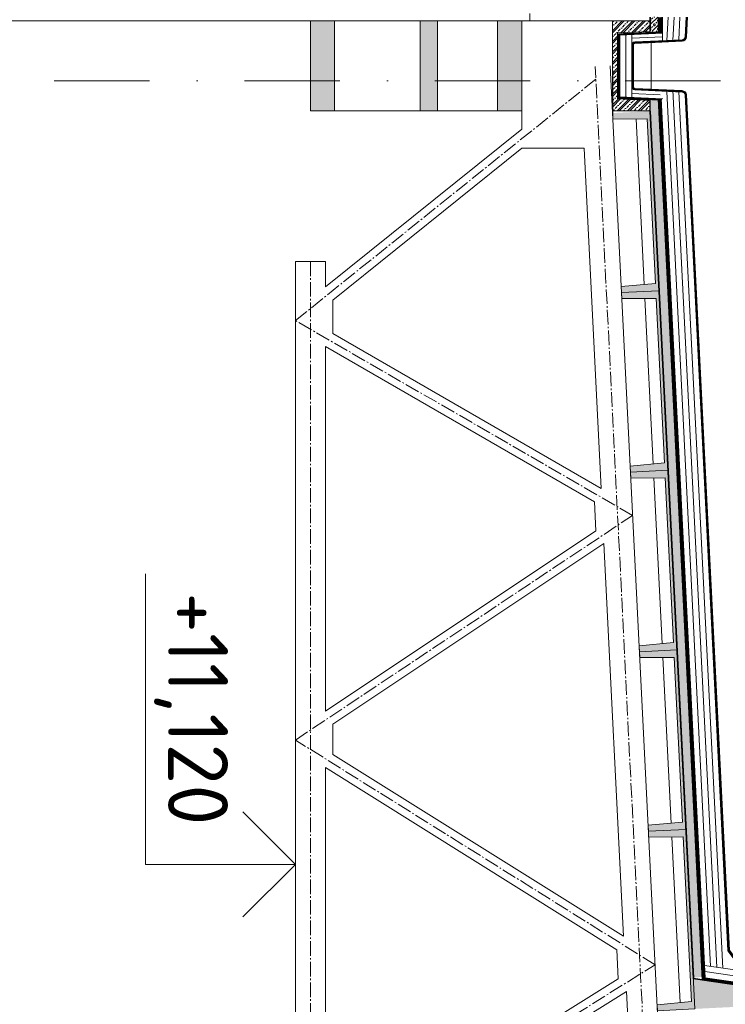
# Model space of a CAD drawing. Header units: millimetres. Extents: x -916886 to 3713765, y -2985421 to 1675785.
# Tile 62 of 656: x -47650 to -42941, y 75136 to 81709. Entities that reach past the tile are written whole.
import ezdxf
from ezdxf.enums import TextEntityAlignment as Align

# ---------------------------------------------------------------- set-up
doc = ezdxf.new("R2010")
doc.units = ezdxf.units.MM
for name, pattern in [('AM_DIN_G_W050', [13.75, 9.75, -1.5, 1, -1.5]), ('CARKOVANA', [5, 3, -2]), ('CENTERX2', [101.6, 63.5, -12.7, 12.7, -12.7]), ('DASHDOT', [25.4, 12.7, -6.35, 0, -6.35])]:
    doc.linetypes.add(name, pattern=pattern)
for name, color, linetype, lineweight in [('A99_N_kce-pohl', 1, 'Continuous', 9), ('A99_N_kce-rez-ten', 1, 'Continuous', 9), ('A99_N_koty-200-vysk', 6, 'Continuous', 9), ('A99_N_sraf', 252, 'Continuous', 0), ('A99_S_kce-pohl', 7, 'Continuous', 5), ('A99_S_kce-rez-sil', 7, 'Continuous', 15), ('A99_S_kce-rez-ten', 7, 'Continuous', 9), ('A99_S_osy', 1, 'CENTERX2', 5), ('A99_S_sraf', 252, 'Continuous', 9)]:
    doc.layers.add(name, color=color, linetype=linetype, lineweight=lineweight)
doc.styles.add('A99_kota', font='isocpeur.ttf', dxfattribs={"height": 2})
doc.linetypes.add('IZOLACE', pattern='A,0.00254,-2.54,[134,ltypeshp.shx,S=2.54,R=0,X=-2.54,Y=0],-5.08,[134,ltypeshp.shx,S=2.54,R=180,X=2.54,Y=0],-2.54', length=10.16254)
pattern_1 = [(225, (245890, 689050), (35.355339, -35.355339), []), (225, (245875.86, 689050), (35.355339, -35.355339), []), (225, (245847.574, 689050), (21.2132034, -49.4974747), [20, -10, 0, -10])]

# ---------------------------------------------------------------- blocks, each defined once
blk = doc.blocks.new('*U30')
at = {"color": 0, "linetype": 'ByBlock', "lineweight": -2}
blk.add_line((-3, 0), (7, 0), dxfattribs=at)
for points in [[(-1.75, -1.75), (0, 0), (1.75, -1.75)], [(0, 0), (0, -5), (0, -5), (9.7, -5)]]:
    blk.add_lwpolyline(points, dxfattribs=at)
at = {"color": 0, "linetype": 'ByBlock', "lineweight": -2, "style": 'A99_kota'}
for tag, p in [('VYSKA', (9.2, -2.25)), ('POPIS', (9.2, -5.5))]:
    blk.add_attdef(tag, text='', height=2, dxfattribs=at).set_placement(p, align=Align.TOP_RIGHT)

msp = doc.modelspace()

# ---------------------------------------------------------------- hatches: boundary and pattern name
at = {"layer": 'A99_S_sraf', "linetype": 'Continuous', "lineweight": 0, "ltscale": 0.5}
h = msp.add_hatch(color=256, dxfattribs=at)
h.dxf.hatch_style = 1
h.paths.add_polyline_path([(-45710, 81700), (-45710, 81100), (-45549.1, 81100), (-45549.1, 81700)])
h = msp.add_hatch(color=256, dxfattribs=at)
h.dxf.hatch_style = 1
h.paths.add_polyline_path([(-44977.5, 81700), (-44977.5, 81100), (-44862.5, 81100), (-44862.5, 81700)])
h = msp.add_hatch(color=256, dxfattribs=at)
h.dxf.hatch_style = 1
h.paths.add_polyline_path([(-44460.9, 81700), (-44460.9, 81100), (-44300, 81100), (-44300, 81700)])
at = {"layer": 'A99_S_sraf', "lineweight": 0, "transparency": 33554687}
h = msp.add_hatch(dxfattribs=at)
h.set_pattern_fill('ZELEZOBETON', scale=10, angle=180)
h.set_pattern_definition(pattern_1)
h.paths.add_polyline_path([(-43695, 81400), (-43660, 81400), (-43660, 81620), (-43445, 81630), (-43445, 81700), (-43695, 81700)])
h.paths.add_polyline_path([(-43695, 81100), (-43445, 81100), (-43445, 81170), (-43660, 81180), (-43660, 81400), (-43695, 81400)])
h = msp.add_hatch(dxfattribs=at)
h.set_pattern_fill('ZELEZOBETON', scale=10, angle=180)
h.set_pattern_definition(pattern_1)
h.paths.add_polyline_path([(-43695, 81400), (-43660, 81400), (-43660, 81620), (-43445, 81630), (-43445, 81700), (-43695, 81700)])
h.paths.add_polyline_path([(-43695, 81100), (-43445, 81100), (-43445, 81170), (-43660, 81180), (-43660, 81400), (-43695, 81400)])
at = {"layer": 'A99_S_sraf', "linetype": 'Continuous', "lineweight": 0, "ltscale": 2, "transparency": 33554562}
h = msp.add_hatch(dxfattribs=at)
h.set_pattern_fill('BETON-LEHKY', scale=10, angle=180, style=0)
h.set_pattern_definition([(225, (194700.858, 163350), (28.284271, -28.284271), []), (180, (194655.79, 163336.75), (-28.2842712, -28.2842712), [5, -51.5685425]), (225, (194650.79, 163336.75), (28.284271, -28.284271), [5, -35]), (270, (194647.254, 163333.216), (28.2842712, -28.2842712), [5, -51.5685425]), (315, (194647.254, 163328.216), (28.284271, 28.284271), [5, -35]), (180, (194655.79, 163324.68), (-28.2842712, -28.2842712), [5, -51.5685425]), (225, (194659.325, 163328.216), (28.284271, -28.284271), [5, -35]), (270, (194659.325, 163333.216), (28.2842712, -28.2842712), [5, -51.5685425]), (315, (194655.79, 163336.75), (28.284271, 28.284271), [5, -35]), (225, (194642.683, 163320.11), (28.284271, -28.284271), [10, -30])])
h.paths.add_polyline_path([(-43439.6, 81725), (-43390.1, 81725), (-43390.1, 81630), (-43439.6, 81630)])
h = msp.add_hatch(dxfattribs=at)
h.set_pattern_fill('BETON-LEHKY', scale=10, angle=180)
h.set_pattern_definition([(317.86, (-43433.888, 117734.24), (26.837778, 29.660305), []), (272.86, (-43418.407, 117689.89), (29.660305, -26.837778), [5, -51.568542]), (317.86, (-43418.157, 117684.896), (26.837778, 29.660305), [5, -35]), (2.86, (-43414.45, 117681.542), (26.837778, 29.660305), [5, -51.568543]), (47.86, (-43409.456, 117681.79), (-29.660305, 26.837778), [5, -35]), (272.86, (-43406.35, 117690.492), (29.660305, -26.837778), [5, -51.568542]), (317.86, (-43410.06, 117693.847), (26.837778, 29.660305), [5, -35]), (2.86, (-43415.052, 117693.598), (26.837778, 29.660305), [5, -51.568543]), (47.86, (-43418.407, 117689.89), (-29.660305, 26.837778), [5, -35]), (317.86, (-43401.13, 117677.63), (26.837778, 29.660305), [10, -30])])
h.paths.add_polyline_path([(-43388.6, 81180.8), (-43095.8, 75318.1), (-43150.7, 75315.3), (-43443.6, 81178)])
at = {"layer": 'A99_S_sraf', "lineweight": 0, "transparency": 33554687}
h = msp.add_hatch(dxfattribs=at)
h.set_pattern_fill('ZELEZOBETON', scale=10, angle=180)
h.set_pattern_definition([(315, (-46720, 146260), (35.35534, 35.35534), []), (315, (-46720, 146245.86), (35.35534, 35.35534), []), (315, (-46720, 146217.574), (49.497475, 21.213203), [20, -10, 0, -10])])
h.paths.add_polyline_path([(-43444.6, 81097.9), (-43505.5, 81094.8), (-43643.1, 81088), (-43694.3, 81085.4), (-43692.3, 81045.4), (-43462.1, 81046.9), (-43407.2, 79948.3), (-43636.4, 79926.8), (-43632.4, 79846.9), (-43402.2, 79848.4), (-43347.3, 78749.8), (-43576.4, 78728.3), (-43572.4, 78648.4), (-43342.3, 78649.9), (-43287.4, 77551.3), (-43516.5, 77529.8), (-43512.5, 77449.9), (-43282.4, 77451.4), (-43227.6, 76352.8), (-43456.8, 76331.3), (-43452.6, 76251.4), (-43222.6, 76252.9), (-43167.7, 75154.3), (-43396.6, 75132.8), (-43394.6, 75092.9), (-42585.9, 75133.3), (-42590.4, 75223.2), (-43155.2, 75305.1)])

# ---------------------------------------------------------------- linework, layer by layer
at = {"layer": 'A99_N_kce-pohl', "color": 7, "linetype": 'Continuous', "lineweight": 0}
for points in [[(-43390.1, 81625), (-43390.1, 81725)], [(-43583.9, 81618.5), (-43655, 81615.2), (-43385.3, 81627.8)]]:
    msp.add_lwpolyline(points, dxfattribs=at)
at = {"layer": 'A99_N_kce-pohl', "color": 7, "lineweight": 0}
msp.add_lwpolyline([(-43079.6, 75395.2), (-42600.5, 75325.7)], dxfattribs=at)
at = {"layer": 'A99_N_kce-rez-ten', "color": 7, "linetype": 'CARKOVANA', "lineweight": 0, "ltscale": 15, "const_width": 5}
for points in [[(-43562.5, 81400), (-43562.5, 81540.3, -0.400665), (-43545.8, 81557.7), (-43228.6, 81572.5, 0.386254), (-43207.2, 81593.8), (-43200.6, 81725)], [(-43557.5, 81400), (-43557.5, 81540.3, -0.400665), (-43545.6, 81552.7), (-43228.4, 81567.5, 0.386254), (-43202.2, 81593.6), (-43195.6, 81725)], [(-43562.5, 81400), (-43562.5, 81259.7, 0.400665), (-43545.8, 81242.3), (-43228.6, 81227.5, -0.386254), (-43207.2, 81206.2), (-42921.8, 75494), (-42820.1, 75360), (-42599.8, 75328.1), (-42422.5, 75249.1), (-42422.5, 75142.5)], [(-43557.5, 81400), (-43557.5, 81259.7, 0.400665), (-43545.6, 81247.3), (-43228.4, 81232.5, -0.386254), (-43202.2, 81206.4), (-42916.9, 75495.8), (-42817.4, 75364.7), (-42598.4, 75332.9), (-42417.5, 75252.4), (-42417.5, 75142.5)]]:
    msp.add_lwpolyline(points, format="xyb", dxfattribs=at)
at = {"layer": 'A99_N_kce-rez-ten', "color": 7, "linetype": 'Continuous', "lineweight": 0, "ltscale": 0.5}
for points in [[(-43565, 81400), (-43565, 81540.3, -0.400665), (-43545.9, 81560.2), (-43228.7, 81575, 0.386254), (-43209.7, 81594), (-43203.1, 81725)], [(-43560, 81400), (-43560, 81540.3, -0.400665), (-43545.7, 81555.2), (-43228.5, 81570, 0.386254), (-43204.7, 81593.7), (-43198.1, 81725)], [(-43555, 81400), (-43555, 81540.3, -0.400665), (-43545.5, 81550.2), (-43228.3, 81565, 0.386254), (-43199.7, 81593.5), (-43193.1, 81725)], [(-43565, 81400), (-43565, 81259.7, 0.400665), (-43545.9, 81239.8), (-43228.7, 81225, -0.386254), (-43209.7, 81206), (-42924.3, 75493.1), (-42821.5, 75357.7), (-42600.5, 75325.7), (-42425, 75247.5), (-42425, 75142.5)], [(-43560, 81400), (-43560, 81259.7, 0.400665), (-43545.7, 81244.8), (-43228.5, 81230, -0.386254), (-43204.7, 81206.3), (-42919.4, 75494.9), (-42818.7, 75362.4), (-42599.1, 75330.5), (-42420, 75250.7), (-42420, 75142.5)], [(-43555, 81400), (-43555, 81259.7, 0.400665), (-43545.5, 81249.8), (-43228.3, 81235, -0.386254), (-43199.7, 81206.5), (-42914.4, 75496.7), (-42816, 75367), (-42597.7, 75335.3), (-42415, 75254), (-42415, 75142.5)]]:
    msp.add_lwpolyline(points, format="xyb", dxfattribs=at)
at = {"layer": 'A99_N_kce-rez-ten', "color": 7, "linetype": 'CARKOVANA', "lineweight": 5, "ltscale": 15, "const_width": 10}
msp.add_lwpolyline([(-43365.2, 81725), (-43364.9, 81618.7)], dxfattribs=at)
at = {"layer": 'A99_N_kce-rez-ten', "color": 7, "linetype": 'Continuous', "lineweight": 0}
for points in [[(-43370.1, 81618.5), (-43370.1, 81725)], [(-43360.2, 81725), (-43359.9, 81568.7)], [(-43370.1, 81628.5), (-43655, 81615.2), (-43655, 81400)], [(-43358.6, 81619), (-43645, 81605.7), (-43645, 81400)], [(-43565, 81610), (-43565, 81190)], [(-43388.2, 81172.4), (-43655, 81184.8), (-43655, 81400)], [(-43358.6, 81181), (-43645, 81194.3), (-43645, 81400)], [(-43583.9, 81181.5), (-43655, 81184.8), (-43385.3, 81172.2)], [(-42425, 75142.5), (-42425, 75247.5), (-42600.5, 75325.7), (-42821.5, 75357.7), (-42924.3, 75493.1), (-43207.7, 81166.1)], [(-42420, 75142.5), (-42420, 75250.7), (-42599.1, 75330.5), (-42818.7, 75362.4), (-42919.4, 75494.9), (-43202.7, 81166.4)]]:
    msp.add_lwpolyline(points, dxfattribs=at)
at = {"layer": 'A99_N_kce-rez-ten', "color": 7, "lineweight": 0}
for points in [[(-43290.9, 81572.1), (-43283.2, 81725)], [(-43291.4, 81237.9), (-42998.9, 75383.5)]]:
    msp.add_lwpolyline(points, dxfattribs=at)
at = {"layer": 'A99_N_kce-rez-ten', "color": 7, "linetype": 'CARKOVANA', "lineweight": 0, "ltscale": 15, "const_width": 10}
for points in [[(-43363.4, 81623.8), (-43650, 81610.5), (-43650, 81400)], [(-43363.4, 81176.2), (-43650, 81189.5), (-43650, 81400)]]:
    msp.add_lwpolyline(points, dxfattribs=at)
at = {"layer": 'A99_N_kce-rez-ten', "linetype": 'Continuous', "lineweight": 0}
msp.add_lwpolyline([(-43435, 81555.4), (-43435, 81244.6)], dxfattribs=at)
at = {"layer": 'A99_N_sraf', "color": 7, "linetype": 'IZOLACE', "ltscale": 3.8}
for points in [[(-43331, 81570.2), (-43323.3, 81725)], [(-43251.4, 81573.9), (-43243.9, 81725)], [(-43605, 81195), (-43605, 81607.5)], [(-43331, 81229.8), (-43039.2, 75389.3)], [(-43250.7, 81226), (-42958.6, 75377.6)]]:
    msp.add_lwpolyline(points, dxfattribs=at)
at = {"layer": 'A99_N_sraf', "color": 7, "linetype": 'IZOLACE', "lineweight": 0, "ltscale": 2}
msp.add_lwpolyline([(-43360, 81593.9), (-43565, 81584.4)], dxfattribs=at)
at = {"layer": 'A99_N_sraf', "color": 7, "linetype": 'IZOLACE', "ltscale": 2}
msp.add_lwpolyline([(-43376.6, 81206.9), (-43565, 81215.6)], dxfattribs=at)
at = {"layer": 'A99_N_sraf', "color": 7, "linetype": 'IZOLACE', "lineweight": 0, "ltscale": 4}
msp.add_lwpolyline([(-43077.6, 75354.5), (-42606.2, 75286.1)], dxfattribs=at)
at = {"layer": 'A99_S_kce-pohl', "color": 7, "lineweight": 5}
for p, q in [((-45610, 80094.7), (-45810, 80094.7)), ((-45610, 79924.9), (-45610, 80094.7))]:
    msp.add_line(p, q, dxfattribs=at)
at = {"layer": 'A99_S_kce-pohl', "lineweight": 5}
for p, q in [((-45610, 80094.7), (-45810, 80094.7)), ((-45610, 79924.9), (-45610, 80094.7))]:
    msp.add_line(p, q, dxfattribs=at)
at = {"layer": 'A99_S_kce-pohl', "color": 7, "lineweight": 5}
for points in [[(-44300, 81400), (-44300, 80977.6)], [(-43260, 72400), (-43710, 81400)], [(-45610, 79924.9), (-44300, 80977.6)], [(-45560, 79836.8), (-44299.1, 80850)], [(-44299.1, 80850), (-43882.7, 80850)], [(-43769.2, 78578.6), (-43882.7, 80850)], [(-45810, 72400), (-45810, 80094.7)], [(-45560, 79613.3), (-45560, 79836.8)], [(-43769.2, 78578.6), (-45560, 79613.3)], [(-45610, 77093.4), (-45610, 79526.7)], [(-43814.8, 78489.5), (-45610, 79526.7)], [(-43814.8, 78489.5), (-43805.1, 78296.7)], [(-45610, 77093.4), (-43805.1, 78296.7)], [(-45560, 77006.6), (-43750.9, 78212.7)], [(-43619.8, 75590.1), (-43750.9, 78212.7)], [(-45560, 76802.7), (-45560, 77006.6)], [(-43619.8, 75590.1), (-45560, 76802.7)], [(-45610, 74084), (-45610, 76716)], [(-43665.3, 75500.6), (-45610, 76716)], [(-43655.6, 75305.5), (-43665.3, 75500.6)], [(-45610, 74084), (-43655.6, 75305.5)], [(-45560, 73997.3), (-43601.3, 75221.5)]]:
    msp.add_lwpolyline(points, dxfattribs=at)
at = {"layer": 'A99_S_kce-pohl', "lineweight": 5}
for points in [[(-44300, 81400), (-44300, 80977.6)], [(-43260, 72400), (-43710, 81400)], [(-45610, 79924.9), (-44300, 80977.6)], [(-45560, 79836.8), (-44299.1, 80850)], [(-44299.1, 80850), (-43882.7, 80850)], [(-43769.2, 78578.6), (-43882.7, 80850)], [(-45810, 72400), (-45810, 80094.7)], [(-45560, 79613.3), (-45560, 79836.8)], [(-43769.2, 78578.6), (-45560, 79613.3)], [(-45610, 77093.4), (-45610, 79526.7)], [(-43814.8, 78489.5), (-45610, 79526.7)], [(-43814.8, 78489.5), (-43805.1, 78296.7)], [(-45610, 77093.4), (-43805.1, 78296.7)], [(-45560, 77006.6), (-43750.9, 78212.7)], [(-43619.8, 75590.1), (-43750.9, 78212.7)], [(-45560, 76802.7), (-45560, 77006.6)], [(-43619.8, 75590.1), (-45560, 76802.7)], [(-45610, 74084), (-45610, 76716)], [(-43665.3, 75500.6), (-45610, 76716)], [(-43655.6, 75305.5), (-43665.3, 75500.6)], [(-45610, 74084), (-43655.6, 75305.5)], [(-45560, 73997.3), (-43601.3, 75221.5)]]:
    msp.add_lwpolyline(points, dxfattribs=at)
at = {"layer": 'A99_S_kce-pohl', "color": 7, "linetype": 'AM_DIN_G_W050', "lineweight": 0, "ltscale": 10}
for points in [[(-43359.9, 72395), (-43809.9, 81395)], [(-45810, 79700), (-43805.7, 81310.7)], [(-45710, 80094.7), (-45710, 80094.7), (-45710, 72400)], [(-43410, 75400), (-45810, 76900), (-43560, 78400), (-45810, 79700)], [(-45810, 73900), (-43410, 75400)]]:
    msp.add_lwpolyline(points, dxfattribs=at)
at = {"layer": 'A99_S_kce-pohl', "color": 253, "linetype": 'AM_DIN_G_W050', "lineweight": 0, "ltscale": 10}
for points in [[(-43359.9, 72395), (-43809.9, 81395)], [(-45810, 79700), (-43805.7, 81310.7)], [(-45710, 80094.7), (-45710, 80094.7), (-45710, 72400)], [(-43410, 75400), (-45810, 76900), (-43560, 78400), (-45810, 79700)], [(-45810, 73900), (-43410, 75400)]]:
    msp.add_lwpolyline(points, dxfattribs=at)
at = {"layer": 'A99_S_kce-rez-sil', "lineweight": 13}
msp.add_line((-56830, 81700), (-43545, 81700), dxfattribs=at)
at = {"layer": 'A99_S_kce-rez-sil', "lineweight": 20}
for points in [[(-45550, 81700), (-45550, 81100), (-45710, 81100), (-45710, 81700)], [(-44300, 81100), (-44300, 81700), (-45710, 81700), (-45710, 81100)], [(-44977.5, 81700), (-44977.5, 81100), (-44862.5, 81100), (-44862.5, 81700)], [(-44460.9, 81700), (-44460.9, 81100), (-44300, 81100), (-44300, 81700)]]:
    msp.add_lwpolyline(points, close=True, dxfattribs=at)
at = {"layer": 'A99_S_kce-rez-sil', "lineweight": 13}
for points in [[(-44245, 81750), (-44245, 81700)], [(-44245, 81700), (-44245, 81750)], [(-43545, 81700), (-43695, 81700)]]:
    msp.add_lwpolyline(points, dxfattribs=at)
at = {"layer": 'A99_S_kce-rez-sil', "color": 7, "lineweight": 13}
for points in [[(-43695, 81700), (-43692.3, 81045.4), (-43462.1, 81046.9), (-43407.2, 79948.3), (-43636.4, 79926.8), (-43634.4, 79886.9), (-43634.4, 79886.9)], [(-43574.5, 78688.4), (-43576.5, 78728.3), (-43347.3, 78749.8), (-43402.2, 79848.4), (-43632.4, 79846.9), (-43634.4, 79886.9), (-43634.4, 79886.9)], [(-43574.5, 78688.4), (-43572.5, 78648.4), (-43342.3, 78649.9), (-43287.4, 77551.3), (-43516.6, 77529.8), (-43514.6, 77489.9), (-43514.6, 77489.9)], [(-43454.8, 76291.4), (-43456.8, 76331.3), (-43227.6, 76352.8), (-43282.4, 77451.4), (-43512.6, 77449.9), (-43514.6, 77489.9), (-43514.6, 77489.9)], [(-43454.8, 76291.4), (-43452.8, 76251.4), (-43222.6, 76252.9), (-43167.7, 75154.3), (-43396.9, 75132.8), (-43394.9, 75092.9), (-43145.2, 75105.3)]]:
    msp.add_lwpolyline(points, dxfattribs=at)
at = {"layer": 'A99_S_kce-rez-ten', "color": 7, "lineweight": 0}
for points in [[(-43445, 81100), (-43695, 81100), (-43695, 81700), (-43445, 81700), (-43445, 81630), (-43660, 81620), (-43660, 81180), (-43445, 81170)], [(-43445, 81100), (-43695, 81100), (-43695, 81700), (-43445, 81700), (-43445, 81630), (-43660, 81620), (-43660, 81180), (-43445, 81170)], [(-43634.4, 79886.9), (-43384.7, 79899.4), (-43324.8, 78700.9), (-43574.5, 78688.4), (-43576.5, 78728.3), (-43347.3, 78749.8), (-43402.2, 79848.4), (-43632.4, 79846.9)], [(-43574.5, 78688.4), (-43324.8, 78700.9), (-43265, 77502.4), (-43514.6, 77489.9), (-43516.6, 77529.8), (-43287.4, 77551.3), (-43342.3, 78649.9), (-43572.5, 78648.4)], [(-43514.6, 77489.9), (-43265, 77502.4), (-43205.1, 76303.8), (-43454.8, 76291.4), (-43456.8, 76331.3), (-43227.6, 76352.8), (-43282.4, 77451.4), (-43512.6, 77449.9)], [(-43454.8, 76291.4), (-43205.1, 76303.8), (-43145.2, 75105.3), (-43394.9, 75092.9), (-43396.9, 75132.8), (-43167.7, 75154.3), (-43222.6, 76252.9), (-43452.8, 76251.4)]]:
    msp.add_lwpolyline(points, close=True, dxfattribs=at)
at = {"layer": 'A99_S_kce-rez-ten', "lineweight": 0}
for points in [[(-43445, 81700), (-43445, 81725)], [(-43444.6, 81702), (-43444.6, 81630)], [(-43439.6, 81725), (-43439.6, 81630.3)]]:
    msp.add_lwpolyline(points, dxfattribs=at)
at = {"layer": 'A99_S_kce-rez-ten', "linetype": 'CARKOVANA', "lineweight": 0, "ltscale": 15, "const_width": 5}
msp.add_lwpolyline([(-43442.1, 81725), (-43442.1, 81630.1)], dxfattribs=at)
at = {"layer": 'A99_S_kce-rez-ten', "color": 7, "linetype": 'CARKOVANA', "lineweight": 5, "ltscale": 15, "const_width": 20}
msp.add_lwpolyline([(-43380.1, 81625), (-43380.1, 81725)], dxfattribs=at)
at = {"layer": 'A99_S_kce-rez-ten', "color": 7, "linetype": 'CARKOVANA', "lineweight": 0, "ltscale": 15}
for points, const_width in [([(-43442.5, 81100), (-43442.5, 81172.4), (-43657.5, 81182.4), (-43657.5, 81400)], 5), ([(-43378.7, 81181.3), (-43085.1, 75304.3), (-42595, 75233.8)], 20), ([(-43095.4, 75299), (-43151.8, 75307.1)], 5)]:
    msp.add_lwpolyline(points, dxfattribs=dict(at, const_width=const_width))
at = {"layer": 'A99_S_kce-rez-ten', "color": 7, "lineweight": 0}
for points in [[(-43388.6, 81180.8), (-43094.7, 75296.3), (-42595, 75223.8)], [(-43368.7, 81181.8), (-43075.5, 75313.8), (-42595, 75244)], [(-43444.6, 81097.9), (-43155.2, 75305.1), (-42588.9, 75223)], [(-43439.6, 81098.1), (-43150.4, 75309.4)], [(-43095.8, 75296.5), (-43094.9, 75301.4), (-43154.5, 75310)]]:
    msp.add_lwpolyline(points, dxfattribs=at)
at = {"layer": 'A99_S_kce-rez-ten', "color": 7, "lineweight": 5}
for points in [[(-43481.9, 79941.3), (-43537.1, 81046.4)], [(-43477.3, 79847.9), (-43422, 78742.8)], [(-43417.4, 78649.4), (-43362.2, 77544.3)], [(-43357.5, 77450.9), (-43302.3, 76345.8)], [(-43297.6, 76252.4), (-43242.4, 75147.3)], [(-43470.5, 72605.1), (-43601.3, 75221.5)]]:
    msp.add_lwpolyline(points, dxfattribs=at)
at = {"layer": 'A99_S_kce-rez-ten', "color": 7, "linetype": 'CARKOVANA', "ltscale": 15, "const_width": 5}
msp.add_lwpolyline([(-43442.1, 81098), (-43152.6, 75305.2)], dxfattribs=at)
at = {"layer": 'A99_S_osy', "linetype": 'DASHDOT', "lineweight": 5, "ltscale": 50}
msp.add_lwpolyline([(-60119.8, 81300), (-40099.8, 81300)], dxfattribs=at)

# ---------------------------------------------------------------- block references
at = {"layer": 'A99_N_koty-200-vysk', "lineweight": 5}
ref = msp.add_blockref('*U30', (-45810, 76070), dxfattribs=dict(at, xscale=-200, yscale=200, zscale=200, rotation=270))
ref.add_attrib('VYSKA', '+11,120', dxfattribs={"layer": '0', "color": 0, "linetype": 'ByBlock', "lineweight": -2, "height": 400, "rotation": 270, "style": 'A99_kota'}).set_placement((-46260, 76330), align=Align.TOP_RIGHT)

doc.saveas('drawing.dxf')
